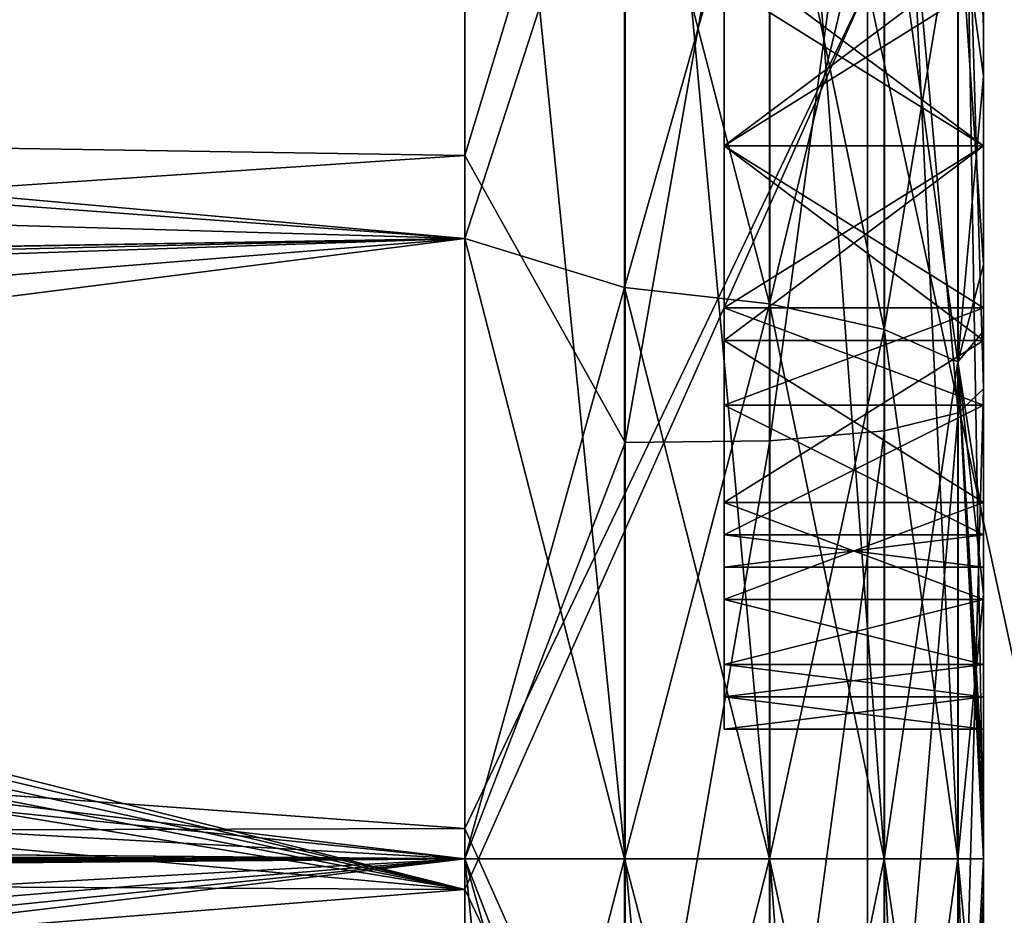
# Model space of a CAD drawing. Header units: millimetres. Extents: x -143 to 143, y -35 to 35.
# Tile 498 of 533: x 139.59 to 141.49, y -0.11 to 1.62. Entities that reach past the tile are written whole.
import ezdxf

# ---------------------------------------------------------------- set-up
doc = ezdxf.new("R2010")
doc.units = ezdxf.units.MM
doc.header["$LTSCALE"] = 65.185185
for name, color, linetype in [('1137', 7, 'CONTINUOUS'), ('1142', 7, 'CONTINUOUS'), ('1146', 7, 'CONTINUOUS'), ('1196', 7, 'CONTINUOUS'), ('1206', 7, 'CONTINUOUS'), ('1301', 7, 'CONTINUOUS'), ('1323', 7, 'CONTINUOUS'), ('1450', 7, 'CONTINUOUS'), ('1452', 7, 'CONTINUOUS'), ('1595', 7, 'CONTINUOUS'), ('1596', 7, 'CONTINUOUS'), ('1765', 7, 'CONTINUOUS'), ('863', 7, 'CONTINUOUS'), ('866', 7, 'CONTINUOUS'), ('872', 7, 'CONTINUOUS'), ('885', 7, 'CONTINUOUS'), ('902', 7, 'CONTINUOUS'), ('903', 7, 'CONTINUOUS'), ('904', 7, 'CONTINUOUS'), ('905', 7, 'CONTINUOUS'), ('906', 7, 'CONTINUOUS'), ('907', 7, 'CONTINUOUS'), ('908', 7, 'CONTINUOUS'), ('909', 7, 'CONTINUOUS'), ('910', 7, 'CONTINUOUS'), ('911', 7, 'CONTINUOUS'), ('912', 7, 'CONTINUOUS'), ('913', 7, 'CONTINUOUS'), ('914', 7, 'CONTINUOUS'), ('915', 7, 'CONTINUOUS'), ('916', 7, 'CONTINUOUS'), ('927', 7, 'CONTINUOUS'), ('928', 7, 'CONTINUOUS'), ('929', 7, 'CONTINUOUS'), ('930', 7, 'CONTINUOUS'), ('931', 7, 'CONTINUOUS'), ('932', 7, 'CONTINUOUS'), ('933', 7, 'CONTINUOUS'), ('934', 7, 'CONTINUOUS'), ('935', 7, 'CONTINUOUS'), ('936', 7, 'CONTINUOUS'), ('937', 7, 'CONTINUOUS')]:
    doc.layers.add(name, color=color, linetype=linetype)

msp = doc.modelspace()

# ---------------------------------------------------------------- linework, layer by layer
at = {"layer": '1137', "linetype": 'CONTINUOUS'}
for points in [[(93.65, 0.0589, 18.4999), (93.65, 3.264, 18.2098), (140.45, 3.0752, 18.2426), (93.65, 0.0589, 18.4999)], [(140.45, 0, 18.5), (93.65, 0.0589, 18.4999), (140.45, 3.0752, 18.2426), (140.45, 0, 18.5)], [(93.65, -3.1481, 18.2302), (93.65, 0.0589, 18.4999), (140.45, -3.0752, 18.2426), (93.65, -3.1481, 18.2302)], [(140.45, -3.0752, 18.2426), (93.65, 0.0589, 18.4999), (140.45, 0, 18.5), (140.45, -3.0752, 18.2426)]]:
    msp.add_3dface(points, dxfattribs=at)
at = {"layer": '1142', "linetype": 'CONTINUOUS'}
for points in [[(141.45, 3.1952, 17.2058), (141.45, 1.6042, 17.4263), (141.4013, 2.8613, 17.5768), (141.45, 3.1952, 17.2058)], [(140.45, 0, 18.5), (140.45, 3.0752, 18.2426), (140.759, 0, 18.4511), (140.45, 0, 18.5)], [(140.45, 3.0752, 18.2426), (140.759, 3.0401, 18.1989), (140.759, 0, 18.4511), (140.45, 3.0752, 18.2426)], [(141.038, 2.9892, 18.0632), (141.038, 0, 18.3088), (140.759, 3.0401, 18.1989), (141.038, 2.9892, 18.0632)], [(140.759, 3.0401, 18.1989), (141.038, 0, 18.3088), (140.759, 0, 18.4511), (140.759, 3.0401, 18.1989)], [(141.2594, 2.9276, 17.8488), (141.2594, 0, 18.0873), (141.038, 2.9892, 18.0632), (141.2594, 2.9276, 17.8488)], [(141.038, 2.9892, 18.0632), (141.2594, 0, 18.0873), (141.038, 0, 18.3088), (141.038, 2.9892, 18.0632)], [(141.4013, 2.8613, 17.5768), (141.4013, 0, 17.8081), (141.2594, 2.9276, 17.8488), (141.4013, 2.8613, 17.5768)], [(141.2594, 2.9276, 17.8488), (141.4013, 0, 17.8081), (141.2594, 0, 18.0873), (141.2594, 2.9276, 17.8488)], [(141.45, 1.6042, 17.4263), (141.45, 0, 17.5), (141.4013, 2.8613, 17.5768), (141.45, 1.6042, 17.4263)], [(141.4013, 2.8613, 17.5768), (141.45, 0, 17.5), (141.4013, 0, 17.8081), (141.4013, 2.8613, 17.5768)], [(140.45, -3.0752, 18.2426), (140.45, 0, 18.5), (140.759, -3.0401, 18.1989), (140.45, -3.0752, 18.2426)], [(140.45, 0, 18.5), (140.759, 0, 18.4511), (140.759, -3.0401, 18.1989), (140.45, 0, 18.5)], [(141.038, 0, 18.3088), (141.038, -2.9892, 18.0632), (140.759, 0, 18.4511), (141.038, 0, 18.3088)], [(140.759, 0, 18.4511), (141.038, -2.9892, 18.0632), (140.759, -3.0401, 18.1989), (140.759, 0, 18.4511)], [(141.2594, 0, 18.0873), (141.2594, -2.9276, 17.8488), (141.038, 0, 18.3088), (141.2594, 0, 18.0873)], [(141.038, 0, 18.3088), (141.2594, -2.9276, 17.8488), (141.038, -2.9892, 18.0632), (141.038, 0, 18.3088)], [(141.4013, 0, 17.8081), (141.4013, -2.8612, 17.5768), (141.2594, 0, 18.0873), (141.4013, 0, 17.8081)], [(141.2594, 0, 18.0873), (141.4013, -2.8612, 17.5768), (141.2594, -2.9276, 17.8488), (141.2594, 0, 18.0873)], [(141.45, 0, 17.5), (141.45, -1.6042, 17.4263), (141.4013, 0, 17.8081), (141.45, 0, 17.5)], [(141.4013, 0, 17.8081), (141.45, -1.6042, 17.4263), (141.4013, -2.8612, 17.5768), (141.4013, 0, 17.8081)]]:
    msp.add_3dface(points, dxfattribs=at)
at = {"layer": '1146', "linetype": 'CONTINUOUS'}
for points in [[(140.45, 1.3565, 7.8842), (140.45, 2.6736, 7.54), (120.15, 1.6698, 7.8238), (140.45, 1.3565, 7.8842)], [(120.15, 0, 8), (140.45, 1.3565, 7.8842), (120.15, 1.6698, 7.8238), (120.15, 0, 8)], [(140.45, 0, 8), (140.45, 1.3565, 7.8842), (120.15, 0, 8), (140.45, 0, 8)], [(140.45, -1.3565, 7.8842), (140.45, 0, 8), (120.15, -1.6609, 7.8257), (140.45, -1.3565, 7.8842)], [(120.15, -1.6609, 7.8257), (140.45, 0, 8), (120.15, 0, 8), (120.15, -1.6609, 7.8257)]]:
    msp.add_3dface(points, dxfattribs=at)
at = {"layer": '1196', "linetype": 'CONTINUOUS'}
for points in [[(131.65, 1.8427, -4.6481), (131.65, 1.4514, -4.7847), (140.45, 2.3236, -4.4273), (131.65, 1.8427, -4.6481)], [(140.45, 2.3236, -4.4273), (131.65, 1.4514, -4.7847), (140.45, 1.1966, -4.8547), (140.45, 2.3236, -4.4273)], [(140.45, 1.1966, 4.8547), (131.65, 1.9837, 4.5896), (140.45, 2.3236, 4.4273), (140.45, 1.1966, 4.8547)], [(131.65, 1.8427, 4.6481), (131.65, 1.9837, 4.5896), (140.45, 1.1966, 4.8547), (131.65, 1.8427, 4.6481)], [(131.65, 1.4514, 4.7847), (131.65, 1.8427, 4.6481), (140.45, 1.1966, 4.8547), (131.65, 1.4514, 4.7847)], [(131.65, 1.4514, -4.7847), (131.65, 1.0502, -4.8885), (140.45, 1.1966, -4.8547), (131.65, 1.4514, -4.7847)], [(131.65, 1.0502, 4.8885), (131.65, 1.4514, 4.7847), (140.45, 1.1966, 4.8547), (131.65, 1.0502, 4.8885)], [(127.8478, 0.9785, -4.9033), (127.8827, 0.9005, -4.9182), (140.45, 1.1966, -4.8547), (127.8478, 0.9785, -4.9033)], [(131.65, 1.0502, -4.8885), (127.8478, 0.9785, -4.9033), (140.45, 1.1966, -4.8547), (131.65, 1.0502, -4.8885)], [(140.45, 1.1966, -4.8547), (127.8827, 0.9005, -4.9182), (131.65, 0.9005, -4.9182), (140.45, 1.1966, -4.8547)], [(140.45, 0, 5), (131.65, 1.0502, 4.8885), (140.45, 1.1966, 4.8547), (140.45, 0, 5)], [(140.45, 0, -5), (140.45, 1.1966, -4.8547), (131.65, 0.0763, -4.9994), (140.45, 0, -5)], [(131.65, 0.0763, -4.9994), (140.45, 1.1966, -4.8547), (131.65, 0.4901, -4.9759), (131.65, 0.0763, -4.9994)], [(131.65, 0.4901, -4.9759), (140.45, 1.1966, -4.8547), (131.65, 0.9005, -4.9182), (131.65, 0.4901, -4.9759)], [(131.65, 0.9005, 4.9182), (131.65, 1.0502, 4.8885), (140.45, 0, 5), (131.65, 0.9005, 4.9182)], [(131.65, 0.4901, 4.9759), (131.65, 0.9005, 4.9182), (140.45, 0, 5), (131.65, 0.4901, 4.9759)], [(131.65, 0.0763, 4.9994), (131.65, 0.4901, 4.9759), (140.45, 0, 5), (131.65, 0.0763, 4.9994)], [(120.15, 0.0382, 4.9999), (120.15, 0.0763, 4.9994), (140.45, 0, 5), (120.15, 0.0382, 4.9999)], [(120.15, 0.0763, 4.9994), (131.65, 0.0763, 4.9994), (140.45, 0, 5), (120.15, 0.0763, 4.9994)], [(128.05, 0, -5), (140.45, 0, -5), (131.65, 0.0763, -4.9994), (128.05, 0, -5)], [(120.15, 0, 5), (120.15, 0.0382, 4.9999), (140.45, 0, 5), (120.15, 0, 5)]]:
    msp.add_3dface(points, dxfattribs=at)
at = {"layer": '1206', "linetype": 'CONTINUOUS'}
for points in [[(120.15, 0, 5), (140.45, 0, 5), (131.65, -0.0763, 4.9994), (120.15, 0, 5)], [(140.45, 0, 5), (140.45, -1.1966, 4.8547), (131.65, -0.0763, 4.9994), (140.45, 0, 5)], [(131.65, -0.0763, -4.9994), (140.45, 0, -5), (128.0488, -0.0763, -4.9994), (131.65, -0.0763, -4.9994)], [(128.0488, -0.0763, -4.9994), (140.45, 0, -5), (128.0496, -0.0384, -4.9999), (128.0488, -0.0763, -4.9994)], [(140.45, 0, -5), (128.05, 0, -5), (128.0496, -0.0384, -4.9999), (140.45, 0, -5)], [(131.65, -1.0502, -4.8885), (140.45, 0, -5), (131.65, -0.9005, -4.9182), (131.65, -1.0502, -4.8885)], [(140.45, 0, -5), (131.65, -1.0502, -4.8885), (140.45, -1.1966, -4.8547), (140.45, 0, -5)], [(131.65, -0.9005, -4.9182), (140.45, 0, -5), (131.65, -0.4901, -4.9759), (131.65, -0.9005, -4.9182)], [(131.65, -0.4901, -4.9759), (140.45, 0, -5), (131.65, -0.0763, -4.9994), (131.65, -0.4901, -4.9759)], [(131.65, -0.0763, 4.9994), (140.45, -1.1966, 4.8547), (131.65, -0.4901, 4.9759), (131.65, -0.0763, 4.9994)]]:
    msp.add_3dface(points, dxfattribs=at)
at = {"layer": '1301', "linetype": 'CONTINUOUS'}
for points in [[(140.45, -0.0589, -20.4999), (127.32, 3.2505, -20.2407), (140.45, 3.4954, -20.1998), (140.45, -0.0589, -20.4999)], [(127.7302, 2.9771, -20.2827), (127.32, 3.2505, -20.2407), (140.45, -0.0589, -20.4999), (127.7302, 2.9771, -20.2827)], [(128.1015, 2.6518, -20.3278), (127.7302, 2.9771, -20.2827), (140.45, -0.0589, -20.4999), (128.1015, 2.6518, -20.3278)], [(128.4268, 2.2806, -20.3727), (128.1015, 2.6518, -20.3278), (140.45, -0.0589, -20.4999), (128.4268, 2.2806, -20.3727)], [(128.7003, 1.8704, -20.4145), (128.4268, 2.2806, -20.3727), (140.45, -0.0589, -20.4999), (128.7003, 1.8704, -20.4145)], [(129.0736, 0.9655, -20.4773), (128.7003, 1.8704, -20.4145), (140.45, -0.0589, -20.4999), (129.0736, 0.9655, -20.4773)], [(129.2, 0, -20.5), (129.0736, 0.9655, -20.4773), (140.45, -0.0589, -20.4999), (129.2, 0, -20.5)], [(129.0736, -0.9654, -20.4773), (129.2, 0, -20.5), (140.45, -0.0589, -20.4999), (129.0736, -0.9654, -20.4773)], [(140.45, -3.6113, -20.1794), (129.0736, -0.9654, -20.4773), (140.45, -0.0589, -20.4999), (140.45, -3.6113, -20.1794)]]:
    msp.add_3dface(points, dxfattribs=at)
at = {"layer": '1323', "linetype": 'CONTINUOUS'}
for points in [[(140.45, 0.0589, 20.4999), (140.45, 3.6113, 20.1794), (93.65, 3.4683, 20.2045), (140.45, 0.0589, 20.4999)], [(93.65, -0.0836, 20.4998), (140.45, 0.0589, 20.4999), (93.65, 3.4683, 20.2045), (93.65, -0.0836, 20.4998)], [(140.45, -3.4954, 20.1998), (140.45, 0.0589, 20.4999), (93.65, -0.0836, 20.4998), (140.45, -3.4954, 20.1998)], [(93.65, -3.633, 20.1755), (140.45, -3.4954, 20.1998), (93.65, -0.0836, 20.4998), (93.65, -3.633, 20.1755)]]:
    msp.add_3dface(points, dxfattribs=at)
at = {"layer": '1450', "linetype": 'CONTINUOUS'}
for points in [[(140.45, 3.6113, 20.1794), (140.45, 0.0589, 20.4999), (141.2265, 1.6844, 20.3281), (140.45, 3.6113, 20.1794)], [(141.2265, 1.6844, 20.3281), (140.45, 0.0589, 20.4999), (141.2265, -1.6844, 20.3281), (141.2265, 1.6844, 20.3281)], [(141.2265, 1.6844, 20.3281), (141.2265, -1.6844, 20.3281), (141.9507, 1.6597, 20.029), (141.2265, 1.6844, 20.3281)], [(141.9507, 1.6597, 20.029), (141.2265, -1.6844, 20.3281), (141.9507, -1.6597, 20.029), (141.9507, 1.6597, 20.029)], [(140.45, 0.0589, 20.4999), (140.45, -3.4954, 20.1998), (141.2265, -1.6844, 20.3281), (140.45, 0.0589, 20.4999)]]:
    msp.add_3dface(points, dxfattribs=at)
at = {"layer": '1452', "linetype": 'CONTINUOUS'}
for points in [[(140.45, -0.0589, -20.4999), (140.45, 3.4954, -20.1998), (141.2265, 1.6844, -20.3281), (140.45, -0.0589, -20.4999)], [(141.2265, -1.6844, -20.3281), (140.45, -0.0589, -20.4999), (141.2265, 1.6844, -20.3281), (141.2265, -1.6844, -20.3281)], [(141.2265, -1.6844, -20.3281), (141.2265, 1.6844, -20.3281), (141.9507, -1.6597, -20.029), (141.2265, -1.6844, -20.3281)], [(141.9507, -1.6597, -20.029), (141.2265, 1.6844, -20.3281), (141.9507, 1.6597, -20.029), (141.9507, -1.6597, -20.029)], [(140.45, -3.6113, -20.1794), (140.45, -0.0589, -20.4999), (141.2265, -1.6844, -20.3281), (140.45, -3.6113, -20.1794)]]:
    msp.add_3dface(points, dxfattribs=at)
at = {"layer": '1595', "linetype": 'CONTINUOUS'}
for points in [[(140.45, -1.1966, 4.8547), (140.45, 0, 5), (140.7581, -1.1018, 4.8272), (140.45, -1.1966, 4.8547)], [(140.7581, -1.1018, 4.8272), (140.45, 0, 5), (140.7581, 0, 4.9513), (140.7581, -1.1018, 4.8272)], [(140.45, 0, -5), (140.45, -1.1966, -4.8547), (140.7581, 0, -4.9513), (140.45, 0, -5)], [(140.7581, 0, -4.9513), (140.45, -1.1966, -4.8547), (140.7581, -1.1018, -4.8272), (140.7581, 0, -4.9513)], [(140.7581, 0, -4.9513), (140.7581, -1.1018, -4.8272), (141.0373, 0, -4.8094), (140.7581, 0, -4.9513)], [(141.0373, 0, -4.8094), (140.7581, -1.1018, -4.8272), (141.0373, -1.0702, -4.6888), (141.0373, 0, -4.8094)], [(140.7581, -1.1018, 4.8272), (140.7581, 0, 4.9513), (141.0373, -1.0702, 4.6888), (140.7581, -1.1018, 4.8272)], [(140.7581, 0, 4.9513), (141.0373, 0, 4.8094), (141.0373, -1.0702, 4.6888), (140.7581, 0, 4.9513)], [(141.0373, -1.0702, 4.6888), (141.0373, 0, 4.8094), (141.2588, -1.0209, 4.473), (141.0373, -1.0702, 4.6888)], [(141.0373, 0, 4.8094), (141.2588, 0, 4.588), (141.2588, -1.0209, 4.473), (141.0373, 0, 4.8094)], [(141.0373, 0, -4.8094), (141.0373, -1.0702, -4.6888), (141.2588, 0, -4.588), (141.0373, 0, -4.8094)], [(141.2588, 0, -4.588), (141.0373, -1.0702, -4.6888), (141.2588, -1.0209, -4.473), (141.2588, 0, -4.588)], [(141.4011, 0, 4.309), (141.4011, -0.9588, 4.201), (141.2588, 0, 4.588), (141.4011, 0, 4.309)], [(141.2588, 0, 4.588), (141.4011, -0.9588, 4.201), (141.2588, -1.0209, 4.473), (141.2588, 0, 4.588)], [(141.4011, -0.9588, -4.201), (141.4011, 0, -4.309), (141.2588, -1.0209, -4.473), (141.4011, -0.9588, -4.201)], [(141.4011, 0, -4.309), (141.2588, 0, -4.588), (141.2588, -1.0209, -4.473), (141.4011, 0, -4.309)], [(141.45, 0, 4), (141.45, -0.5106, 3.9673), (141.4011, 0, 4.309), (141.45, 0, 4)], [(141.4011, 0, 4.309), (141.45, -0.5106, 3.9673), (141.4011, -0.9588, 4.201), (141.4011, 0, 4.309)], [(141.45, -0.0669, -3.9994), (141.45, 0, -4), (141.4011, -0.9588, -4.201), (141.45, -0.0669, -3.9994)], [(141.4011, -0.9588, -4.201), (141.45, 0, -4), (141.4011, 0, -4.309), (141.4011, -0.9588, -4.201)], [(141.45, -0.1338, -3.9978), (141.45, -0.0669, -3.9994), (141.4011, -0.9588, -4.201), (141.45, -0.1338, -3.9978)]]:
    msp.add_3dface(points, dxfattribs=at)
at = {"layer": '1596', "linetype": 'CONTINUOUS'}
for points in [[(140.45, 1.1966, 4.8547), (140.45, 2.3236, 4.4273), (140.7581, 2.1483, 4.461), (140.45, 1.1966, 4.8547)], [(140.45, 2.3236, -4.4273), (140.45, 1.1966, -4.8547), (140.7581, 2.1483, -4.461), (140.45, 2.3236, -4.4273)], [(140.7581, 1.1018, 4.8272), (140.45, 1.1966, 4.8547), (140.7581, 2.1483, 4.461), (140.7581, 1.1018, 4.8272)], [(140.7581, 2.1483, -4.461), (140.45, 1.1966, -4.8547), (140.7581, 1.1018, -4.8272), (140.7581, 2.1483, -4.461)], [(140.7581, 1.1018, 4.8272), (140.7581, 2.1483, 4.461), (141.0373, 1.0702, 4.6888), (140.7581, 1.1018, 4.8272)], [(141.0373, 1.0702, 4.6888), (140.7581, 2.1483, 4.461), (141.0373, 2.0867, 4.3331), (141.0373, 1.0702, 4.6888)], [(140.7581, 2.1483, -4.461), (140.7581, 1.1018, -4.8272), (141.0373, 2.0867, -4.3331), (140.7581, 2.1483, -4.461)], [(141.0373, 2.0867, -4.3331), (140.7581, 1.1018, -4.8272), (141.0373, 1.0702, -4.6888), (141.0373, 2.0867, -4.3331)], [(141.0373, 1.0702, 4.6888), (141.0373, 2.0867, 4.3331), (141.2588, 1.0209, 4.473), (141.0373, 1.0702, 4.6888)], [(141.2588, 1.0209, 4.473), (141.0373, 2.0867, 4.3331), (141.2588, 1.9907, 4.1337), (141.2588, 1.0209, 4.473)], [(141.0373, 2.0867, -4.3331), (141.0373, 1.0702, -4.6888), (141.2588, 1.9907, -4.1337), (141.0373, 2.0867, -4.3331)], [(141.2588, 1.9907, -4.1337), (141.0373, 1.0702, -4.6888), (141.2588, 1.0209, -4.473), (141.2588, 1.9907, -4.1337)], [(141.4011, 1.8696, -3.8823), (141.2588, 1.9907, -4.1337), (141.2588, 1.0209, -4.473), (141.4011, 1.8696, -3.8823)], [(141.4011, 1.8696, 3.8823), (141.4011, 0.9588, 4.201), (141.2588, 1.9907, 4.1337), (141.4011, 1.8696, 3.8823)], [(141.4011, 0.9588, 4.201), (141.2588, 1.0209, 4.473), (141.2588, 1.9907, 4.1337), (141.4011, 0.9588, 4.201)], [(141.45, 1.5097, -3.7042), (141.45, 1.9763, -3.4777), (141.4011, 1.8696, -3.8823), (141.45, 1.5097, -3.7042)], [(141.4011, 0.9588, -4.201), (141.4011, 1.8696, -3.8823), (141.2588, 1.0209, -4.473), (141.4011, 0.9588, -4.201)], [(141.4011, 0.9588, -4.201), (141.45, 1.5097, -3.7042), (141.4011, 1.8696, -3.8823), (141.4011, 0.9588, -4.201)], [(141.45, 1.6325, 3.6517), (141.45, 1.1462, 3.8323), (141.4011, 1.8696, 3.8823), (141.45, 1.6325, 3.6517)], [(141.4011, 1.8696, 3.8823), (141.45, 1.1462, 3.8323), (141.4011, 0.9588, 4.201), (141.4011, 1.8696, 3.8823)], [(141.45, 1.0175, -3.8684), (141.45, 1.5097, -3.7042), (141.4011, 0.9588, -4.201), (141.45, 1.0175, -3.8684)], [(140.45, 0, 5), (140.45, 1.1966, 4.8547), (140.7581, 0, 4.9513), (140.45, 0, 5)], [(140.7581, 0, 4.9513), (140.45, 1.1966, 4.8547), (140.7581, 1.1018, 4.8272), (140.7581, 0, 4.9513)], [(140.45, 1.1966, -4.8547), (140.45, 0, -5), (140.7581, 1.1018, -4.8272), (140.45, 1.1966, -4.8547)], [(141.45, 1.1462, 3.8323), (141.45, 0.6429, 3.948), (141.4011, 0.9588, 4.201), (141.45, 1.1462, 3.8323)], [(140.45, 0, -5), (140.7581, 0, -4.9513), (140.7581, 1.1018, -4.8272), (140.45, 0, -5)], [(140.7581, 1.1018, -4.8272), (140.7581, 0, -4.9513), (141.0373, 1.0702, -4.6888), (140.7581, 1.1018, -4.8272)], [(141.0373, 0, 4.8094), (140.7581, 0, 4.9513), (140.7581, 1.1018, 4.8272), (141.0373, 0, 4.8094)], [(141.0373, 0, 4.8094), (140.7581, 1.1018, 4.8272), (141.0373, 1.0702, 4.6888), (141.0373, 0, 4.8094)], [(140.7581, 0, -4.9513), (141.0373, 0, -4.8094), (141.0373, 1.0702, -4.6888), (140.7581, 0, -4.9513)], [(141.2588, 0, 4.588), (141.0373, 0, 4.8094), (141.0373, 1.0702, 4.6888), (141.2588, 0, 4.588)], [(141.0373, 1.0702, -4.6888), (141.0373, 0, -4.8094), (141.2588, 1.0209, -4.473), (141.0373, 1.0702, -4.6888)], [(141.2588, 0, 4.588), (141.0373, 1.0702, 4.6888), (141.2588, 1.0209, 4.473), (141.2588, 0, 4.588)], [(141.0373, 0, -4.8094), (141.2588, 0, -4.588), (141.2588, 1.0209, -4.473), (141.0373, 0, -4.8094)], [(141.4011, 0, 4.309), (141.2588, 0, 4.588), (141.2588, 1.0209, 4.473), (141.4011, 0, 4.309)], [(141.4011, 0.9588, 4.201), (141.4011, 0, 4.309), (141.2588, 1.0209, 4.473), (141.4011, 0.9588, 4.201)], [(141.2588, 0, -4.588), (141.4011, 0.9588, -4.201), (141.2588, 1.0209, -4.473), (141.2588, 0, -4.588)], [(141.45, 0.5106, -3.9673), (141.45, 1.0175, -3.8684), (141.4011, 0.9588, -4.201), (141.45, 0.5106, -3.9673)], [(141.2588, 0, -4.588), (141.4011, 0, -4.309), (141.4011, 0.9588, -4.201), (141.2588, 0, -4.588)], [(141.45, 0.0669, 3.9994), (141.45, 0, 4), (141.4011, 0.9588, 4.201), (141.45, 0.0669, 3.9994)], [(141.45, 0, 4), (141.4011, 0, 4.309), (141.4011, 0.9588, 4.201), (141.45, 0, 4)], [(141.4011, 0, -4.309), (141.45, 0.5106, -3.9673), (141.4011, 0.9588, -4.201), (141.4011, 0, -4.309)], [(141.45, 0.6429, 3.948), (141.45, 0.1338, 3.9978), (141.4011, 0.9588, 4.201), (141.45, 0.6429, 3.948)], [(141.45, 0.1338, 3.9978), (141.45, 0.0669, 3.9994), (141.4011, 0.9588, 4.201), (141.45, 0.1338, 3.9978)], [(141.45, 0, -4), (141.45, 0.5106, -3.9673), (141.4011, 0, -4.309), (141.45, 0, -4)]]:
    msp.add_3dface(points, dxfattribs=at)
at = {"layer": '1765', "linetype": 'CONTINUOUS'}
for points in [[(141.45, 0.9067, 8.9542), (141.45, 2.685, 8.5902), (141.4013, 2.5468, 8.3104), (141.45, 0.9067, 8.9542)], [(140.45, 2.6736, 7.54), (140.45, 1.3565, 7.8842), (140.759, 2.3769, 7.69), (140.45, 2.6736, 7.54)], [(141.4013, 0.8602, 8.6492), (141.4013, 2.5468, 8.3104), (141.2594, 2.4455, 8.0494), (141.4013, 0.8602, 8.6492)], [(141.4013, 0.8602, 8.6492), (141.45, 0.9067, 8.9542), (141.4013, 2.5468, 8.3104), (141.4013, 0.8602, 8.6492)], [(141.2594, 0.8258, 8.3721), (141.2594, 2.4455, 8.0494), (141.038, 0.8061, 8.1514), (141.2594, 0.8258, 8.3721)], [(141.038, 0.8061, 8.1514), (141.2594, 2.4455, 8.0494), (141.038, 2.3872, 7.8356), (141.038, 0.8061, 8.1514)], [(141.2594, 0.8258, 8.3721), (141.4013, 0.8602, 8.6492), (141.2594, 2.4455, 8.0494), (141.2594, 0.8258, 8.3721)], [(140.45, 1.3565, 7.8842), (140.759, 0.8029, 8.0088), (140.759, 2.3769, 7.69), (140.45, 1.3565, 7.8842)], [(141.038, 0.8061, 8.1514), (141.038, 2.3872, 7.8356), (140.759, 0.8029, 8.0088), (141.038, 0.8061, 8.1514)], [(140.759, 0.8029, 8.0088), (141.038, 2.3872, 7.8356), (140.759, 2.3769, 7.69), (140.759, 0.8029, 8.0088)], [(140.45, 1.3565, 7.8842), (140.45, 0, 8), (140.759, 0.8029, 8.0088), (140.45, 1.3565, 7.8842)], [(141.45, -0.9067, 8.9542), (141.45, 0.9067, 8.9542), (141.4013, -0.8602, 8.6492), (141.45, -0.9067, 8.9542)], [(141.4013, -0.8602, 8.6492), (141.45, 0.9067, 8.9542), (141.4013, 0.8602, 8.6492), (141.4013, -0.8602, 8.6492)], [(141.4013, -0.8602, 8.6492), (141.4013, 0.8602, 8.6492), (141.2594, -0.8258, 8.3721), (141.4013, -0.8602, 8.6492)], [(141.2594, -0.8258, 8.3721), (141.4013, 0.8602, 8.6492), (141.2594, 0.8258, 8.3721), (141.2594, -0.8258, 8.3721)], [(141.2594, -0.8258, 8.3721), (141.2594, 0.8258, 8.3721), (141.038, -0.8061, 8.1514), (141.2594, -0.8258, 8.3721)], [(141.038, -0.8061, 8.1514), (141.2594, 0.8258, 8.3721), (141.038, 0.8061, 8.1514), (141.038, -0.8061, 8.1514)], [(140.45, 0, 8), (140.759, -0.8029, 8.0088), (140.759, 0.8029, 8.0088), (140.45, 0, 8)], [(141.038, -0.8061, 8.1514), (141.038, 0.8061, 8.1514), (140.759, -0.8029, 8.0088), (141.038, -0.8061, 8.1514)], [(140.759, -0.8029, 8.0088), (141.038, 0.8061, 8.1514), (140.759, 0.8029, 8.0088), (140.759, -0.8029, 8.0088)], [(140.45, 0, 8), (140.45, -1.3565, 7.8842), (140.759, -0.8029, 8.0088), (140.45, 0, 8)]]:
    msp.add_3dface(points, dxfattribs=at)
at = {"layer": '863', "linetype": 'CONTINUOUS'}
for points in [[(141.45, 2.125, 14.1064), (141.45, 2.1875, 13.7234), (141.45, 0.625, 14.1064), (141.45, 2.125, 14.1064)], [(141.45, 0.625, 14.1064), (141.45, 2.1875, 13.7234), (141.45, 0.5625, 13.7234), (141.45, 0.625, 14.1064)], [(141.45, 0.5625, 13.7234), (141.45, 2.1875, 13.7234), (141.45, 2.1875, 13.2766), (141.45, 0.5625, 13.7234)], [(141.45, 0.5625, 13.2766), (141.45, 0.5625, 13.7234), (141.45, 2.1875, 13.2766), (141.45, 0.5625, 13.2766)], [(141.45, 2.125, 12.8936), (141.45, 0.5625, 13.2766), (141.45, 2.1875, 13.2766), (141.45, 2.125, 12.8936)], [(141.45, 1.875, 14.4894), (141.45, 2.125, 14.1064), (141.45, 0.875, 14.4894), (141.45, 1.875, 14.4894)], [(141.45, 0.875, 14.4894), (141.45, 2.125, 14.1064), (141.45, 0.625, 14.1064), (141.45, 0.875, 14.4894)], [(141.45, 0.625, 12.8936), (141.45, 0.5625, 13.2766), (141.45, 2.125, 12.8936), (141.45, 0.625, 12.8936)], [(141.45, 1.875, 12.5106), (141.45, 0.625, 12.8936), (141.45, 2.125, 12.8936), (141.45, 1.875, 12.5106)], [(141.45, 1.6875, 14.617), (141.45, 1.875, 14.4894), (141.45, 1.0625, 14.617), (141.45, 1.6875, 14.617)], [(141.45, 1.0625, 14.617), (141.45, 1.875, 14.4894), (141.45, 0.875, 14.4894), (141.45, 1.0625, 14.617)], [(141.45, 0.875, 12.5106), (141.45, 0.625, 12.8936), (141.45, 1.875, 12.5106), (141.45, 0.875, 12.5106)], [(141.45, 1.6875, 12.383), (141.45, 0.875, 12.5106), (141.45, 1.875, 12.5106), (141.45, 1.6875, 12.383)], [(141.45, 1.375, 14.6809), (141.45, 1.6875, 14.617), (141.45, 1.0625, 14.617), (141.45, 1.375, 14.6809)], [(141.45, 1.0625, 12.383), (141.45, 0.875, 12.5106), (141.45, 1.6875, 12.383), (141.45, 1.0625, 12.383)], [(141.45, 1.375, 12.3191), (141.45, 1.0625, 12.383), (141.45, 1.6875, 12.383), (141.45, 1.375, 12.3191)]]:
    msp.add_3dface(points, dxfattribs=at)
at = {"layer": '866', "linetype": 'CONTINUOUS'}
for points in [[(141.45, 1.9763, -3.4777), (141.45, 1.5097, -3.7042), (141.45, 1.6325, 3.6517), (141.45, 1.9763, -3.4777)], [(141.45, 1.6325, 3.6517), (141.45, 1.5097, -3.7042), (141.45, 1.1462, 3.8323), (141.45, 1.6325, 3.6517)], [(141.45, 1.5097, -3.7042), (141.45, 1.0175, -3.8684), (141.45, 1.1462, 3.8323), (141.45, 1.5097, -3.7042)], [(141.45, 1.1462, 3.8323), (141.45, 1.0175, -3.8684), (141.45, 0.6429, 3.948), (141.45, 1.1462, 3.8323)], [(141.45, 1.0175, -3.8684), (141.45, 0.5106, -3.9673), (141.45, 0.6429, 3.948), (141.45, 1.0175, -3.8684)], [(141.45, 0.6429, 3.948), (141.45, 0.5106, -3.9673), (141.45, 0.1338, 3.9978), (141.45, 0.6429, 3.948)], [(141.45, 0.5106, -3.9673), (141.45, 0, -4), (141.45, 0.1338, 3.9978), (141.45, 0.5106, -3.9673)], [(141.45, 0.1338, 3.9978), (141.45, 0, -4), (141.45, 0.0669, 3.9994), (141.45, 0.1338, 3.9978)], [(141.45, 0, -4), (141.45, 0, 4), (141.45, 0.0669, 3.9994), (141.45, 0, -4)], [(141.45, -0.5106, 3.9673), (141.45, 0, 4), (141.45, -0.1338, -3.9978), (141.45, -0.5106, 3.9673)], [(141.45, -0.1338, -3.9978), (141.45, 0, 4), (141.45, -0.0669, -3.9994), (141.45, -0.1338, -3.9978)], [(141.45, -0.0669, -3.9994), (141.45, 0, 4), (141.45, 0, -4), (141.45, -0.0669, -3.9994)]]:
    msp.add_3dface(points, dxfattribs=at)
at = {"layer": '872', "linetype": 'CONTINUOUS'}
for points in [[(141.45, 1.6042, 17.4263), (141.45, 3.1952, 17.2058), (141.45, 1.75, 14.9362), (141.45, 1.6042, 17.4263)], [(141.45, 2.685, 8.5902), (141.45, 0.9067, 8.9542), (141.45, 2.375, 12.7021), (141.45, 2.685, 8.5902)], [(141.45, 2.375, 12.7021), (141.45, 0.9067, 8.9542), (141.45, 2.25, 12.4468), (141.45, 2.375, 12.7021)], [(141.45, 2.25, 12.4468), (141.45, 0.9067, 8.9542), (141.45, 2.0625, 12.2553), (141.45, 2.25, 12.4468)], [(141.45, 2.0625, 12.2553), (141.45, 0.9067, 8.9542), (141.45, 1.75, 12.0638), (141.45, 2.0625, 12.2553)], [(141.45, 1.375, 15), (141.45, 1.6042, 17.4263), (141.45, 1.75, 14.9362), (141.45, 1.375, 15)], [(141.45, 1.75, 12.0638), (141.45, 0.9067, 8.9542), (141.45, 1.375, 12), (141.45, 1.75, 12.0638)], [(141.45, 0, 17.5), (141.45, 1.6042, 17.4263), (141.45, 0.375, 14.2979), (141.45, 0, 17.5)], [(141.45, 0.375, 14.2979), (141.45, 1.6042, 17.4263), (141.45, 0.5, 14.5532), (141.45, 0.375, 14.2979)], [(141.45, 0.5, 14.5532), (141.45, 1.6042, 17.4263), (141.45, 0.6875, 14.7447), (141.45, 0.5, 14.5532)], [(141.45, 0.6875, 14.7447), (141.45, 1.6042, 17.4263), (141.45, 1, 14.9362), (141.45, 0.6875, 14.7447)], [(141.45, 1, 14.9362), (141.45, 1.6042, 17.4263), (141.45, 1.375, 15), (141.45, 1, 14.9362)], [(141.45, 1.375, 12), (141.45, 0.9067, 8.9542), (141.45, 1, 12.0638), (141.45, 1.375, 12)], [(141.45, 1, 12.0638), (141.45, 0.9067, 8.9542), (141.45, 0.6875, 12.2553), (141.45, 1, 12.0638)], [(141.45, 0.9067, 8.9542), (141.45, -0.9067, 8.9542), (141.45, 0.6875, 12.2553), (141.45, 0.9067, 8.9542)], [(141.45, 0.6875, 12.2553), (141.45, -0.9067, 8.9542), (141.45, 0.5, 12.4468), (141.45, 0.6875, 12.2553)], [(141.45, 0.5, 12.4468), (141.45, -0.9067, 8.9542), (141.45, 0.375, 12.7021), (141.45, 0.5, 12.4468)], [(141.45, 0.3125, 14.1064), (141.45, 0, 17.5), (141.45, 0.375, 14.2979), (141.45, 0.3125, 14.1064)], [(141.45, 0.375, 12.7021), (141.45, -0.9067, 8.9542), (141.45, 0.3125, 12.8936), (141.45, 0.375, 12.7021)], [(141.45, 0.25, 13.7872), (141.45, 0, 17.5), (141.45, 0.3125, 14.1064), (141.45, 0.25, 13.7872)], [(141.45, 0.3125, 12.8936), (141.45, -0.9067, 8.9542), (141.45, 0.25, 13.2128), (141.45, 0.3125, 12.8936)], [(141.45, 0, 17.5), (141.45, 0.25, 13.7872), (141.45, -0.25, 12.8936), (141.45, 0, 17.5)], [(141.45, 0.25, 13.2128), (141.45, -0.9067, 8.9542), (141.45, 0.25, 13.7872), (141.45, 0.25, 13.2128)], [(141.45, 0.25, 13.7872), (141.45, -0.9067, 8.9542), (141.45, -0.25, 12.8936), (141.45, 0.25, 13.7872)], [(141.45, -1.6042, 17.4263), (141.45, 0, 17.5), (141.45, -0.25, 13.2766), (141.45, -1.6042, 17.4263)], [(141.45, -0.25, 13.2766), (141.45, 0, 17.5), (141.45, -0.25, 12.8936), (141.45, -0.25, 13.2766)]]:
    msp.add_3dface(points, dxfattribs=at)
at = {"layer": '885', "linetype": 'CONTINUOUS'}
for points in [[(140.95, 2.0625, 14.7447), (140.95, 2.25, 14.5532), (140.95, 1.375, 14.6809), (140.95, 2.0625, 14.7447)], [(140.95, 1.375, 14.6809), (140.95, 2.25, 14.5532), (140.95, 1.6875, 14.617), (140.95, 1.375, 14.6809)], [(140.95, 1.75, 14.9362), (140.95, 2.0625, 14.7447), (140.95, 1, 14.9362), (140.95, 1.75, 14.9362)], [(140.95, 1, 14.9362), (140.95, 2.0625, 14.7447), (140.95, 0.6875, 14.7447), (140.95, 1, 14.9362)], [(140.95, 0.6875, 14.7447), (140.95, 2.0625, 14.7447), (140.95, 1.375, 14.6809), (140.95, 0.6875, 14.7447)], [(140.95, 1.75, 12.0638), (140.95, 0.6875, 12.2553), (140.95, 2.0625, 12.2553), (140.95, 1.75, 12.0638)], [(140.95, 2.0625, 12.2553), (140.95, 0.6875, 12.2553), (140.95, 1.375, 12.3191), (140.95, 2.0625, 12.2553)], [(140.95, 1.6875, 12.383), (140.95, 2.0625, 12.2553), (140.95, 1.375, 12.3191), (140.95, 1.6875, 12.383)], [(140.95, 1.375, 15), (140.95, 1.75, 14.9362), (140.95, 1, 14.9362), (140.95, 1.375, 15)], [(140.95, 1, 12.0638), (140.95, 0.6875, 12.2553), (140.95, 1.75, 12.0638), (140.95, 1, 12.0638)], [(140.95, 1.375, 12), (140.95, 1, 12.0638), (140.95, 1.75, 12.0638), (140.95, 1.375, 12)], [(140.95, 1.0625, 14.617), (140.95, 0.6875, 14.7447), (140.95, 1.375, 14.6809), (140.95, 1.0625, 14.617)], [(140.95, 0.6875, 12.2553), (140.95, 0.5, 12.4468), (140.95, 1.375, 12.3191), (140.95, 0.6875, 12.2553)], [(140.95, 1.375, 12.3191), (140.95, 0.5, 12.4468), (140.95, 1.0625, 12.383), (140.95, 1.375, 12.3191)], [(140.95, 0.5, 14.5532), (140.95, 0.6875, 14.7447), (140.95, 1.0625, 14.617), (140.95, 0.5, 14.5532)], [(140.95, 0.875, 14.4894), (140.95, 0.5, 14.5532), (140.95, 1.0625, 14.617), (140.95, 0.875, 14.4894)], [(140.95, 1.0625, 12.383), (140.95, 0.5, 12.4468), (140.95, 0.875, 12.5106), (140.95, 1.0625, 12.383)], [(140.95, 0.375, 14.2979), (140.95, 0.5, 14.5532), (140.95, 0.875, 14.4894), (140.95, 0.375, 14.2979)], [(140.95, 0.625, 14.1064), (140.95, 0.375, 14.2979), (140.95, 0.875, 14.4894), (140.95, 0.625, 14.1064)], [(140.95, 0.375, 12.7021), (140.95, 0.3125, 12.8936), (140.95, 0.875, 12.5106), (140.95, 0.375, 12.7021)], [(140.95, 0.875, 12.5106), (140.95, 0.3125, 12.8936), (140.95, 0.625, 12.8936), (140.95, 0.875, 12.5106)], [(140.95, 0.5, 12.4468), (140.95, 0.375, 12.7021), (140.95, 0.875, 12.5106), (140.95, 0.5, 12.4468)], [(140.95, 0.3125, 14.1064), (140.95, 0.375, 14.2979), (140.95, 0.625, 14.1064), (140.95, 0.3125, 14.1064)], [(140.95, 0.5625, 13.7234), (140.95, 0.3125, 14.1064), (140.95, 0.625, 14.1064), (140.95, 0.5625, 13.7234)], [(140.95, 0.3125, 12.8936), (140.95, 0.25, 13.2128), (140.95, 0.625, 12.8936), (140.95, 0.3125, 12.8936)], [(140.95, 0.625, 12.8936), (140.95, 0.25, 13.2128), (140.95, 0.5625, 13.2766), (140.95, 0.625, 12.8936)], [(140.95, 0.25, 13.7872), (140.95, 0.3125, 14.1064), (140.95, 0.5625, 13.7234), (140.95, 0.25, 13.7872)], [(140.95, 0.25, 13.2128), (140.95, 0.25, 13.7872), (140.95, 0.5625, 13.2766), (140.95, 0.25, 13.2128)], [(140.95, 0.5625, 13.2766), (140.95, 0.25, 13.7872), (140.95, 0.5625, 13.7234), (140.95, 0.5625, 13.2766)]]:
    msp.add_3dface(points, dxfattribs=at)
at = {"layer": '902', "linetype": 'CONTINUOUS'}
for points in [[(141.45, 1.375, 15), (141.45, 1.75, 14.9362), (140.95, 1.75, 14.9362), (141.45, 1.375, 15)], [(141.45, 1.375, 15), (140.95, 1.75, 14.9362), (140.95, 1.375, 15), (141.45, 1.375, 15)]]:
    msp.add_3dface(points, dxfattribs=at)
at = {"layer": '903', "linetype": 'CONTINUOUS'}
for points in [[(141.45, 1, 14.9362), (141.45, 1.375, 15), (140.95, 1.375, 15), (141.45, 1, 14.9362)], [(141.45, 1, 14.9362), (140.95, 1.375, 15), (140.95, 1, 14.9362), (141.45, 1, 14.9362)]]:
    msp.add_3dface(points, dxfattribs=at)
at = {"layer": '904', "linetype": 'CONTINUOUS'}
for points in [[(141.45, 0.6875, 14.7447), (141.45, 1, 14.9362), (140.95, 1, 14.9362), (141.45, 0.6875, 14.7447)], [(141.45, 0.6875, 14.7447), (140.95, 1, 14.9362), (140.95, 0.6875, 14.7447), (141.45, 0.6875, 14.7447)]]:
    msp.add_3dface(points, dxfattribs=at)
at = {"layer": '905', "linetype": 'CONTINUOUS'}
for points in [[(141.45, 0.5, 14.5532), (141.45, 0.6875, 14.7447), (140.95, 0.6875, 14.7447), (141.45, 0.5, 14.5532)], [(141.45, 0.5, 14.5532), (140.95, 0.6875, 14.7447), (140.95, 0.5, 14.5532), (141.45, 0.5, 14.5532)]]:
    msp.add_3dface(points, dxfattribs=at)
at = {"layer": '906', "linetype": 'CONTINUOUS'}
for points in [[(141.45, 0.375, 14.2979), (141.45, 0.5, 14.5532), (140.95, 0.5, 14.5532), (141.45, 0.375, 14.2979)], [(141.45, 0.375, 14.2979), (140.95, 0.5, 14.5532), (140.95, 0.375, 14.2979), (141.45, 0.375, 14.2979)]]:
    msp.add_3dface(points, dxfattribs=at)
at = {"layer": '907', "linetype": 'CONTINUOUS'}
for points in [[(141.45, 0.3125, 14.1064), (141.45, 0.375, 14.2979), (140.95, 0.375, 14.2979), (141.45, 0.3125, 14.1064)], [(141.45, 0.3125, 14.1064), (140.95, 0.375, 14.2979), (140.95, 0.3125, 14.1064), (141.45, 0.3125, 14.1064)]]:
    msp.add_3dface(points, dxfattribs=at)
at = {"layer": '908', "linetype": 'CONTINUOUS'}
for points in [[(141.45, 0.25, 13.7872), (141.45, 0.3125, 14.1064), (140.95, 0.3125, 14.1064), (141.45, 0.25, 13.7872)], [(141.45, 0.25, 13.7872), (140.95, 0.3125, 14.1064), (140.95, 0.25, 13.7872), (141.45, 0.25, 13.7872)]]:
    msp.add_3dface(points, dxfattribs=at)
at = {"layer": '909', "linetype": 'CONTINUOUS'}
for points in [[(141.45, 0.25, 13.2128), (141.45, 0.25, 13.7872), (140.95, 0.25, 13.2128), (141.45, 0.25, 13.2128)], [(141.45, 0.25, 13.7872), (140.95, 0.25, 13.7872), (140.95, 0.25, 13.2128), (141.45, 0.25, 13.7872)]]:
    msp.add_3dface(points, dxfattribs=at)
at = {"layer": '910', "linetype": 'CONTINUOUS'}
for points in [[(141.45, 0.3125, 12.8936), (141.45, 0.25, 13.2128), (140.95, 0.25, 13.2128), (141.45, 0.3125, 12.8936)], [(141.45, 0.3125, 12.8936), (140.95, 0.25, 13.2128), (140.95, 0.3125, 12.8936), (141.45, 0.3125, 12.8936)]]:
    msp.add_3dface(points, dxfattribs=at)
at = {"layer": '911', "linetype": 'CONTINUOUS'}
for points in [[(141.45, 0.375, 12.7021), (141.45, 0.3125, 12.8936), (140.95, 0.3125, 12.8936), (141.45, 0.375, 12.7021)], [(141.45, 0.375, 12.7021), (140.95, 0.3125, 12.8936), (140.95, 0.375, 12.7021), (141.45, 0.375, 12.7021)]]:
    msp.add_3dface(points, dxfattribs=at)
at = {"layer": '912', "linetype": 'CONTINUOUS'}
for points in [[(141.45, 0.5, 12.4468), (141.45, 0.375, 12.7021), (140.95, 0.375, 12.7021), (141.45, 0.5, 12.4468)], [(141.45, 0.5, 12.4468), (140.95, 0.375, 12.7021), (140.95, 0.5, 12.4468), (141.45, 0.5, 12.4468)]]:
    msp.add_3dface(points, dxfattribs=at)
at = {"layer": '913', "linetype": 'CONTINUOUS'}
for points in [[(141.45, 0.6875, 12.2553), (141.45, 0.5, 12.4468), (140.95, 0.5, 12.4468), (141.45, 0.6875, 12.2553)], [(141.45, 0.6875, 12.2553), (140.95, 0.5, 12.4468), (140.95, 0.6875, 12.2553), (141.45, 0.6875, 12.2553)]]:
    msp.add_3dface(points, dxfattribs=at)
at = {"layer": '914', "linetype": 'CONTINUOUS'}
for points in [[(141.45, 1, 12.0638), (141.45, 0.6875, 12.2553), (140.95, 0.6875, 12.2553), (141.45, 1, 12.0638)], [(141.45, 1, 12.0638), (140.95, 0.6875, 12.2553), (140.95, 1, 12.0638), (141.45, 1, 12.0638)]]:
    msp.add_3dface(points, dxfattribs=at)
at = {"layer": '915', "linetype": 'CONTINUOUS'}
for points in [[(141.45, 1.375, 12), (141.45, 1, 12.0638), (140.95, 1, 12.0638), (141.45, 1.375, 12)], [(141.45, 1.375, 12), (140.95, 1, 12.0638), (140.95, 1.375, 12), (141.45, 1.375, 12)]]:
    msp.add_3dface(points, dxfattribs=at)
at = {"layer": '916', "linetype": 'CONTINUOUS'}
for points in [[(141.45, 1.75, 12.0638), (141.45, 1.375, 12), (140.95, 1.375, 12), (141.45, 1.75, 12.0638)], [(141.45, 1.75, 12.0638), (140.95, 1.375, 12), (140.95, 1.75, 12.0638), (141.45, 1.75, 12.0638)]]:
    msp.add_3dface(points, dxfattribs=at)
at = {"layer": '927', "linetype": 'CONTINUOUS'}
for points in [[(141.45, 1.375, 12.3191), (141.45, 1.6875, 12.383), (140.95, 1.6875, 12.383), (141.45, 1.375, 12.3191)], [(141.45, 1.375, 12.3191), (140.95, 1.6875, 12.383), (140.95, 1.375, 12.3191), (141.45, 1.375, 12.3191)]]:
    msp.add_3dface(points, dxfattribs=at)
at = {"layer": '928', "linetype": 'CONTINUOUS'}
for points in [[(141.45, 1.0625, 12.383), (141.45, 1.375, 12.3191), (140.95, 1.375, 12.3191), (141.45, 1.0625, 12.383)], [(141.45, 1.0625, 12.383), (140.95, 1.375, 12.3191), (140.95, 1.0625, 12.383), (141.45, 1.0625, 12.383)]]:
    msp.add_3dface(points, dxfattribs=at)
at = {"layer": '929', "linetype": 'CONTINUOUS'}
for points in [[(141.45, 0.875, 12.5106), (141.45, 1.0625, 12.383), (140.95, 1.0625, 12.383), (141.45, 0.875, 12.5106)], [(141.45, 0.875, 12.5106), (140.95, 1.0625, 12.383), (140.95, 0.875, 12.5106), (141.45, 0.875, 12.5106)]]:
    msp.add_3dface(points, dxfattribs=at)
at = {"layer": '930', "linetype": 'CONTINUOUS'}
for points in [[(141.45, 0.625, 12.8936), (141.45, 0.875, 12.5106), (140.95, 0.875, 12.5106), (141.45, 0.625, 12.8936)], [(141.45, 0.625, 12.8936), (140.95, 0.875, 12.5106), (140.95, 0.625, 12.8936), (141.45, 0.625, 12.8936)]]:
    msp.add_3dface(points, dxfattribs=at)
at = {"layer": '931', "linetype": 'CONTINUOUS'}
for points in [[(141.45, 0.5625, 13.2766), (141.45, 0.625, 12.8936), (140.95, 0.625, 12.8936), (141.45, 0.5625, 13.2766)], [(141.45, 0.5625, 13.2766), (140.95, 0.625, 12.8936), (140.95, 0.5625, 13.2766), (141.45, 0.5625, 13.2766)]]:
    msp.add_3dface(points, dxfattribs=at)
at = {"layer": '932', "linetype": 'CONTINUOUS'}
for points in [[(141.45, 0.5625, 13.7234), (141.45, 0.5625, 13.2766), (140.95, 0.5625, 13.2766), (141.45, 0.5625, 13.7234)], [(141.45, 0.5625, 13.7234), (140.95, 0.5625, 13.2766), (140.95, 0.5625, 13.7234), (141.45, 0.5625, 13.7234)]]:
    msp.add_3dface(points, dxfattribs=at)
at = {"layer": '933', "linetype": 'CONTINUOUS'}
for points in [[(141.45, 0.625, 14.1064), (141.45, 0.5625, 13.7234), (140.95, 0.5625, 13.7234), (141.45, 0.625, 14.1064)], [(141.45, 0.625, 14.1064), (140.95, 0.5625, 13.7234), (140.95, 0.625, 14.1064), (141.45, 0.625, 14.1064)]]:
    msp.add_3dface(points, dxfattribs=at)
at = {"layer": '934', "linetype": 'CONTINUOUS'}
for points in [[(141.45, 0.875, 14.4894), (141.45, 0.625, 14.1064), (140.95, 0.625, 14.1064), (141.45, 0.875, 14.4894)], [(141.45, 0.875, 14.4894), (140.95, 0.625, 14.1064), (140.95, 0.875, 14.4894), (141.45, 0.875, 14.4894)]]:
    msp.add_3dface(points, dxfattribs=at)
at = {"layer": '935', "linetype": 'CONTINUOUS'}
for points in [[(141.45, 1.0625, 14.617), (141.45, 0.875, 14.4894), (140.95, 0.875, 14.4894), (141.45, 1.0625, 14.617)], [(141.45, 1.0625, 14.617), (140.95, 0.875, 14.4894), (140.95, 1.0625, 14.617), (141.45, 1.0625, 14.617)]]:
    msp.add_3dface(points, dxfattribs=at)
at = {"layer": '936', "linetype": 'CONTINUOUS'}
for points in [[(141.45, 1.375, 14.6809), (141.45, 1.0625, 14.617), (140.95, 1.0625, 14.617), (141.45, 1.375, 14.6809)], [(141.45, 1.375, 14.6809), (140.95, 1.0625, 14.617), (140.95, 1.375, 14.6809), (141.45, 1.375, 14.6809)]]:
    msp.add_3dface(points, dxfattribs=at)
at = {"layer": '937', "linetype": 'CONTINUOUS'}
for points in [[(141.45, 1.6875, 14.617), (141.45, 1.375, 14.6809), (140.95, 1.375, 14.6809), (141.45, 1.6875, 14.617)], [(141.45, 1.6875, 14.617), (140.95, 1.375, 14.6809), (140.95, 1.6875, 14.617), (141.45, 1.6875, 14.617)]]:
    msp.add_3dface(points, dxfattribs=at)

doc.saveas('drawing.dxf')
